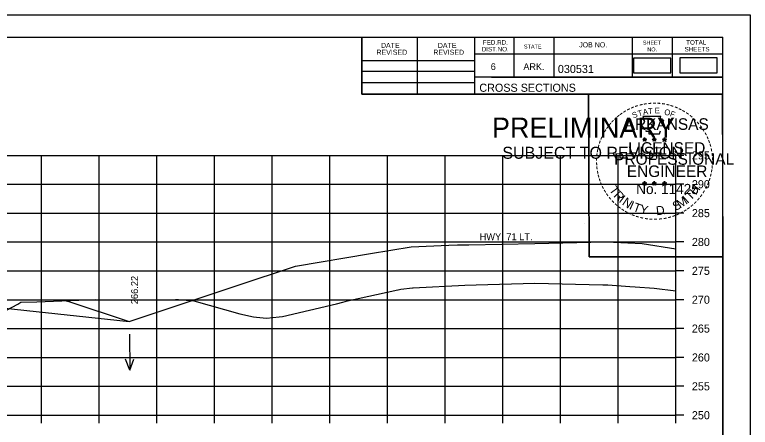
# Model space of a CAD drawing. Extents: x 285 to 4233, y -659 to 3710.
# Drawn here: x 4105.7 to 4233.3, y -224 to -152.6 of the extents above; entities that cross this region are included whole.
import ezdxf

# ---------------------------------------------------------------- set-up
doc = ezdxf.new("R2010")
doc.units = 0
for name, color, linetype in [('R_Axis', 7, 'Continuous'), ('R_Axis Annot', 7, 'Continuous'), ('R_Border', 7, 'Continuous'), ('R_Border PE', 7, 'Continuous'), ('R_Border Prem', 7, 'Continuous'), ('R_Exist Surface', 7, 'Continuous'), ('R_Fin Surface', 7, 'Continuous'), ('R_Grid', 7, 'Continuous'), ('R_No Plot', 7, 'Continuous'), ('R_Water', 7, 'Continuous'), ('R_Water Annot', 7, 'Continuous'), ('R_Xsect Elev', 7, 'Continuous')]:
    doc.layers.add(name, color=color, linetype=linetype)

msp = doc.modelspace()

# ---------------------------------------------------------------- linework, layer by layer
at = {"layer": 'R_Axis'}
for p, q in [((4220.38, -221.92), (4220.38, -176.92)), ((4221.78, -176.92), (4220.38, -176.92)), ((4221.78, -181.92), (4220.38, -181.92)), ((4221.78, -186.92), (4220.38, -186.92)), ((4221.78, -191.92), (4220.38, -191.92)), ((4221.78, -196.92), (4220.38, -196.92)), ((4221.78, -201.92), (4220.38, -201.92)), ((4221.78, -206.92), (4220.38, -206.92)), ((4221.78, -211.92), (4220.38, -211.92)), ((4221.78, -216.92), (4220.38, -216.92)), ((3920.38, -221.92), (4220.38, -221.92)), ((4110.38, -223.32), (4110.38, -221.92)), ((4120.38, -223.32), (4120.38, -221.92)), ((4130.38, -223.32), (4130.38, -221.92)), ((4140.38, -223.32), (4140.38, -221.92)), ((4150.38, -223.32), (4150.38, -221.92)), ((4160.38, -223.32), (4160.38, -221.92)), ((4170.38, -223.32), (4170.38, -221.92)), ((4180.38, -223.32), (4180.38, -221.92)), ((4190.38, -223.32), (4190.38, -221.92)), ((4200.38, -223.32), (4200.38, -221.92)), ((4210.38, -223.32), (4210.38, -221.92)), ((4220.38, -223.32), (4220.38, -221.92)), ((4221.78, -221.92), (4220.38, -221.92))]:
    msp.add_line(p, q, dxfattribs=at)
at = {"layer": 'R_Axis Annot'}
for points in [[(4213.07, -162.61), (4219.53, -162.61), (4219.53, -160.06), (4213.07, -160.06)], [(4221.11, -162.6), (4227.57, -162.6), (4227.57, -160.04), (4221.11, -160.04)]]:
    msp.add_lwpolyline(points, close=True, dxfattribs=at)
at = {"layer": 'R_Border'}
for p, q in [((3912.38, -156.46), (4228.56, -156.46)), ((4165.92, -166.34), (4165.92, -156.46)), ((4175.6, -166.34), (4175.6, -156.46)), ((4185.46, -156.46), (4185.46, -166.34)), ((4192.3, -156.46), (4192.3, -163.4)), ((4199.24, -156.46), (4199.24, -163.4)), ((4212.82, -156.46), (4212.82, -163.4)), ((4219.76, -156.46), (4219.76, -163.4)), ((4228.56, -361.92), (4228.56, -156.46)), ((4228.56, -159.4), (4185.46, -159.4)), ((4228.56, -159.38), (4228.56, -159.38)), ((4165.92, -160.48), (4185.46, -160.48)), ((4165.92, -162.34), (4185.46, -162.34)), ((4165.92, -164.28), (4185.46, -164.28)), ((4228.56, -163.4), (4185.46, -163.4)), ((4188.42, -163.4), (4228.56, -163.4)), ((4228.56, -166.34), (4165.92, -166.34))]:
    msp.add_line(p, q, dxfattribs=at)
at = {"layer": 'R_Border PE'}
for p, q in [((4214.65, -174.09), (4214.99, -174.2)), ((4214.65, -174.09), (4214.9, -174.13)), ((4214.65, -174.09), (4214.88, -174.21)), ((4214.78, -174.49), (4214.99, -174.2)), ((4214.78, -174.49), (4214.9, -174.25)), ((4214.78, -174.49), (4214.99, -174.28)), ((4214.99, -173.83), (4214.95, -174.08)), ((4214.99, -174.2), (4214.99, -173.83)), ((4214.99, -173.83), (4215.04, -174.08)), ((4215.34, -174.09), (4214.99, -174.2)), ((4215.21, -174.49), (4214.99, -174.2)), ((4215.21, -174.49), (4214.99, -174.28)), ((4215.34, -174.09), (4215.06, -174.13)), ((4215.21, -174.49), (4215.07, -174.2)), ((4215.34, -174.09), (4215.14, -174.19)), ((4216.32, -174.09), (4216.66, -174.2)), ((4216.32, -174.09), (4216.57, -174.13)), ((4216.32, -174.09), (4216.55, -174.21)), ((4216.45, -174.49), (4216.66, -174.2)), ((4216.45, -174.49), (4216.57, -174.25)), ((4216.45, -174.49), (4216.66, -174.28)), ((4216.66, -173.83), (4216.62, -174.08)), ((4216.66, -174.2), (4216.66, -173.83)), ((4216.66, -173.83), (4216.71, -174.08)), ((4217.01, -174.09), (4216.66, -174.2)), ((4216.88, -174.49), (4216.66, -174.2)), ((4216.88, -174.49), (4216.66, -174.28)), ((4217.01, -174.09), (4216.73, -174.13)), ((4216.88, -174.49), (4216.74, -174.2)), ((4217.01, -174.09), (4216.81, -174.19)), ((4218.08, -174.1), (4218.43, -174.21)), ((4218.08, -174.1), (4218.33, -174.14)), ((4218.08, -174.1), (4218.32, -174.22)), ((4218.21, -174.51), (4218.43, -174.21)), ((4218.21, -174.51), (4218.34, -174.26)), ((4218.21, -174.51), (4218.43, -174.29)), ((4218.43, -173.84), (4218.39, -174.1)), ((4218.43, -174.21), (4218.43, -173.84)), ((4218.43, -173.84), (4218.48, -174.09)), ((4218.78, -174.1), (4218.43, -174.21)), ((4218.64, -174.51), (4218.43, -174.21)), ((4218.64, -174.51), (4218.43, -174.29)), ((4218.78, -174.1), (4218.49, -174.15)), ((4218.64, -174.51), (4218.5, -174.21)), ((4218.78, -174.1), (4218.57, -174.2)), ((4214.64, -181.66), (4214.99, -181.77)), ((4214.64, -181.66), (4214.89, -181.7)), ((4214.64, -181.66), (4214.88, -181.78)), ((4214.77, -182.07), (4214.99, -181.77)), ((4214.77, -182.07), (4214.9, -181.82)), ((4214.77, -182.07), (4214.99, -181.85)), ((4214.99, -181.4), (4214.95, -181.66)), ((4214.99, -181.77), (4214.99, -181.4)), ((4214.99, -181.4), (4215.04, -181.65)), ((4215.34, -181.66), (4214.99, -181.77)), ((4215.2, -182.07), (4214.99, -181.77)), ((4215.2, -182.07), (4214.99, -181.85)), ((4215.34, -181.66), (4215.05, -181.71)), ((4215.2, -182.07), (4215.07, -181.78)), ((4215.34, -181.66), (4215.13, -181.76)), ((4216.31, -181.66), (4216.66, -181.77)), ((4216.31, -181.66), (4216.56, -181.7)), ((4216.31, -181.66), (4216.55, -181.78)), ((4216.44, -182.07), (4216.66, -181.77)), ((4216.44, -182.07), (4216.57, -181.82)), ((4216.44, -182.07), (4216.66, -181.85)), ((4216.66, -181.4), (4216.62, -181.66)), ((4216.66, -181.77), (4216.66, -181.4)), ((4216.66, -181.4), (4216.71, -181.65)), ((4217.01, -181.66), (4216.66, -181.77)), ((4216.87, -182.07), (4216.66, -181.77)), ((4216.87, -182.07), (4216.66, -181.85)), ((4217.01, -181.66), (4216.72, -181.71)), ((4216.87, -182.07), (4216.74, -181.78)), ((4217.01, -181.66), (4216.8, -181.76)), ((4218.08, -181.67), (4218.43, -181.78)), ((4218.08, -181.67), (4218.33, -181.71)), ((4218.08, -181.67), (4218.31, -181.79)), ((4218.21, -182.08), (4218.43, -181.78)), ((4218.21, -182.08), (4218.34, -181.83)), ((4218.21, -182.08), (4218.42, -181.86)), ((4218.43, -181.41), (4218.39, -181.67)), ((4218.64, -182.08), (4218.42, -181.86)), ((4218.43, -181.78), (4218.43, -181.41)), ((4218.43, -181.41), (4218.48, -181.66)), ((4218.77, -181.67), (4218.43, -181.78)), ((4218.64, -182.08), (4218.43, -181.78)), ((4218.77, -181.67), (4218.49, -181.72)), ((4218.64, -182.08), (4218.5, -181.79)), ((4218.77, -181.67), (4218.57, -181.77))]:
    msp.add_line(p, q, dxfattribs=at)
for points in [[(4214.69, -170.21), (4214.96, -171.03)], [(4218.2, -171.13), (4218.34, -170.85), (4217.65, -170.87), (4217.8, -170.21), (4214.69, -170.21)], [(4215.18, -172.63), (4215.18, -172.72), (4215.74, -172.74), (4215.69, -173.21), (4217.56, -173.21), (4217.76, -172.67)], [(4214.99, -173.83), (4215.21, -174.49), (4214.65, -174.09), (4215.34, -174.09), (4214.78, -174.49), (4214.99, -173.83)], [(4216.66, -173.83), (4216.88, -174.49), (4216.32, -174.09), (4217.01, -174.09), (4216.45, -174.49), (4216.66, -173.83)], [(4218.43, -173.84), (4218.64, -174.51), (4218.08, -174.1), (4218.78, -174.1), (4218.21, -174.51), (4218.43, -173.84)], [(4214.99, -181.4), (4215.2, -182.07), (4214.64, -181.66), (4215.34, -181.66), (4214.77, -182.07), (4214.99, -181.4)], [(4216.66, -181.4), (4216.87, -182.07), (4216.31, -181.66), (4217.01, -181.66), (4216.44, -182.07), (4216.66, -181.4)], [(4218.43, -181.41), (4218.64, -182.08), (4218.08, -181.67), (4218.77, -181.67), (4218.21, -182.08), (4218.43, -181.41)]]:
    msp.add_lwpolyline(points, dxfattribs=at)
for centre, radius in [((4214.99, -174.2), 0.172), ((4214.99, -174.2), 0.145), ((4214.99, -174.2), 0.116), ((4214.99, -174.2), 0.0991), ((4214.99, -174.2), 0.0747), ((4214.99, -174.2), 0.0495), ((4214.99, -174.2), 0.0296), ((4216.66, -174.2), 0.172), ((4216.66, -174.2), 0.145), ((4216.66, -174.2), 0.116), ((4216.66, -174.2), 0.0991), ((4216.66, -174.2), 0.0747), ((4216.66, -174.2), 0.0495), ((4216.66, -174.2), 0.0296), ((4218.43, -174.21), 0.172), ((4218.43, -174.21), 0.145), ((4218.43, -174.21), 0.116), ((4218.43, -174.21), 0.0991), ((4218.43, -174.21), 0.0747), ((4218.43, -174.21), 0.0495), ((4218.43, -174.21), 0.0296), ((4214.99, -181.77), 0.172), ((4214.99, -181.77), 0.145), ((4214.99, -181.77), 0.116), ((4214.99, -181.77), 0.0991), ((4214.99, -181.77), 0.0747), ((4214.99, -181.77), 0.0495), ((4214.99, -181.77), 0.0296), ((4216.66, -181.77), 0.172), ((4216.66, -181.77), 0.145), ((4216.66, -181.77), 0.116), ((4216.66, -181.77), 0.0991), ((4216.66, -181.77), 0.0747), ((4216.66, -181.77), 0.0495), ((4216.66, -181.77), 0.0296), ((4218.43, -181.78), 0.172), ((4218.43, -181.78), 0.145), ((4218.43, -181.78), 0.116), ((4218.43, -181.78), 0.0991), ((4218.43, -181.78), 0.0747), ((4218.43, -181.78), 0.0495), ((4218.43, -181.78), 0.0296)]:
    msp.add_circle(centre, radius, dxfattribs=at)
at = {"layer": 'R_Exist Surface'}
msp.add_lwpolyline([(4099.44, -206.25), (4106.3, -202.7), (4106.79, -202.37), (4109.59, -202.31), (4119.74, -201.86), (4125.49, -201.96), (4133.6, -201.87), (4134.07, -201.88), (4134.16, -201.9), (4136.8, -202.12), (4144.76, -204.37), (4147.18, -204.91), (4147.66, -204.97), (4149.39, -205.13), (4151.58, -204.89), (4152.2, -204.83), (4161.52, -202.61), (4162.65, -202.32), (4163.43, -202.12), (4172.18, -200.22), (4172.22, -200.22), (4172.69, -200.07), (4174.73, -199.87), (4174.76, -199.87), (4174.86, -199.86), (4183.82, -199.39), (4185.8, -199.34), (4195.93, -199.08), (4207.76, -199.32), (4208.38, -199.33), (4208.59, -199.35), (4212.41, -199.61), (4213.34, -199.69), (4216.63, -199.94), (4220.38, -200.39)], dxfattribs=at)
at = {"layer": 'R_Fin Surface'}
for points in [[(4114.65, -202.09), (4115.1, -202.23), (4125.57, -205.7), (4144.14, -199.53), (4154.45, -196.09), (4167.42, -193.94), (4174.49, -192.76), (4181.03, -192.5), (4182.51, -192.44), (4184.22, -192.41), (4184.51, -192.4), (4195.95, -192.17), (4205.67, -191.98), (4208.56, -191.92), (4209.57, -191.96), (4214.57, -192.16), (4220.38, -193.13)], [(4038.56, -208.11), (4060.38, -200.84), (4070.38, -200.64), (4080.38, -200.84), (4125.57, -205.7)]]:
    msp.add_lwpolyline(points, dxfattribs=at)
at = {"layer": 'R_Grid'}
for p, q in [((3920.38, -176.92), (4220.38, -176.92)), ((4110.38, -221.92), (4110.38, -176.92)), ((4120.38, -221.92), (4120.38, -176.92)), ((4130.38, -221.92), (4130.38, -176.92)), ((4140.38, -221.92), (4140.38, -176.92)), ((4150.38, -221.92), (4150.38, -176.92)), ((4160.38, -221.92), (4160.38, -176.92)), ((4170.38, -221.92), (4170.38, -176.92)), ((4180.38, -221.92), (4180.38, -176.92)), ((4190.38, -221.92), (4190.38, -176.92)), ((4200.38, -221.92), (4200.38, -176.92)), ((4210.38, -221.92), (4210.38, -176.92)), ((4220.38, -221.92), (4220.38, -176.92)), ((3920.38, -181.92), (4220.38, -181.92)), ((3920.38, -186.92), (4220.38, -186.92)), ((3920.38, -191.92), (4220.38, -191.92)), ((3920.38, -196.92), (4220.38, -196.92)), ((3920.38, -201.92), (4220.38, -201.92)), ((3920.38, -206.92), (4220.38, -206.92)), ((3920.38, -211.92), (4220.38, -211.92)), ((3920.38, -216.92), (4220.38, -216.92)), ((3920.38, -221.92), (4220.38, -221.92))]:
    msp.add_line(p, q, dxfattribs=at)
at = {"layer": 'R_No Plot'}
for p, q in [((3899.98, -152.57), (4233.31, -152.57)), ((4204.59, -188.8), (4204.59, -188.8))]:
    msp.add_line(p, q, dxfattribs=at)
for points in [[(3899.97, -152.57), (4233.31, -152.57), (4233.31, -365.9), (3899.97, -365.9)], [(4146.3, -156.46), (4165.92, -156.46), (4165.92, -166.34), (4182.03, -166.34), (4205.23, -166.34), (4205.35, -194.5), (4228.56, -194.5), (4228.56, -361.92), (3912.38, -361.92), (3912.38, -156.46)], [(4205.23, -166.34), (4228.44, -166.34), (4228.56, -194.5), (4205.35, -194.5)]]:
    msp.add_lwpolyline(points, close=True, dxfattribs=at)
at = {"layer": 'R_Water Annot'}
for p, q in [((4125.66, -207.86), (4125.68, -214.15)), ((4125.68, -214.15), (4124.98, -212.23)), ((4125.68, -214.15), (4126.38, -212.22))]:
    msp.add_line(p, q, dxfattribs=at)

# ---------------------------------------------------------------- texts
at = {"layer": 'R_Axis Annot'}
for s, p in [('295', (4223.18, -177.62)), ('290', (4223.18, -182.62)), ('285', (4223.18, -187.62)), ('280', (4223.18, -192.62)), ('275', (4223.18, -197.62)), ('270', (4223.18, -202.62)), ('265', (4223.18, -207.62)), ('260', (4223.18, -212.62)), ('255', (4223.18, -217.62)), ('250', (4223.18, -222.62))]:
    msp.add_text(s, height=1.4, dxfattribs=at).set_placement(p)
at = {"layer": 'R_Border'}
for s, height, p in [('DATE', 0.879, (4169.26, -158.32)), ('DATE', 0.879, (4179.12, -158.32)), ('DIST.NO.', 0.782, (4186.74, -158.92)), ('FED.RD.', 0.782, (4186.94, -157.74)), ('STATE', 0.684, (4194.06, -158.42)), ('JOB NO.', 0.879, (4203.64, -158.22)), ('SHEET', 0.684, (4214.68, -157.74)), ('SHEETS', 0.782, (4221.92, -158.92)), ('TOTAL', 0.782, (4222.2, -157.74)), ('REVISED', 0.879, (4168.48, -159.5)), ('REVISED', 0.879, (4178.34, -159.5)), ('NO.', 0.684, (4215.46, -158.92)), ('6', 1.17, (4188.3, -162.14)), ('ARK.', 1.172, (4193.96, -162.14)), ('030531', 1.4, (4199.94, -162.66)), ('CROSS SECTIONS', 1.4, (4186.32, -165.91))]:
    msp.add_text(s, height=height, rotation=360, dxfattribs=at).set_placement(p)
at = {"layer": 'R_Border PE'}
for s, height, rotation, p in [('-', 1.6, 19.1761, (4213.43, -169.08)), ('-', 1.6, 13.6301, (4214.18, -168.84)), ('-', 1.6, 10.2193, (4214.86, -168.68)), ('-', 1.6, 5.8968, (4215.59, -168.57)), ('-', 1.6, 0.1862, (4216.36, -168.5)), ('-', 1.6, 357.743, (4217.09, -168.51)), ('-', 1.6, 352.1617, (4217.83, -168.56)), ('-', 1.6, 347.2049, (4218.55, -168.68)), ('-', 1.6, 342.3362, (4219.18, -168.83)), ('-', 1.6, 36.2317, (4210.99, -170.43)), ('-', 1.6, 34.0636, (4211.57, -170.04)), ('-', 1.6, 28.7918, (4212.17, -169.67)), ('-', 1.6, 24.3072, (4212.8, -169.35)), ('S', 1, 21.594, (4213.04, -170.53)), ('T', 1, 16.4036, (4213.96, -170.2)), ('A', 1, 11.2132, (4214.78, -169.95)), ('T', 1, 6.0228, (4215.63, -169.78)), ('E', 1, 0.8323, (4216.74, -169.67)), ('O', 1, 350.4515, (4218.34, -169.88)), ('F', 1, 340.0707, (4219.29, -170.11)), ('-', 1.6, 337.8551, (4219.92, -169.06)), ('-', 1.6, 334.1211, (4220.55, -169.33)), ('-', 1.6, 329.6409, (4221.13, -169.61)), ('-', 1.6, 325.8627, (4221.77, -169.97)), ('-', 1.6, 48.423, (4209.64, -171.7)), ('-', 1.6, 42.9622, (4210.08, -171.23)), ('-', 1.6, 38.9507, (4210.52, -170.81)), ('ARKANSAS', 2, 360, (4211.54, -172.5)), ('-', 1.6, 320.5297, (4222.38, -170.4)), ('-', 1.6, 315.5786, (4222.98, -170.89)), ('-', 1.6, 54.2325, (4208.82, -172.76)), ('-', 1.6, 50.6142, (4209.23, -172.19)), ('-', 1.6, 309.8797, (4223.55, -171.44)), ('-', 1.6, 306.6522, (4224.08, -172.04)), ('-', 1.6, 62.8713, (4208.18, -173.9)), ('-', 1.6, 58.0706, (4208.49, -173.28)), ('-', 1.4, 303.6753, (4224.56, -172.61)), ('-', 1.6, 299.6684, (4224.88, -173.21)), ('-', 1.6, 72.3945, (4207.7, -175.14)), ('-', 1.6, 67.7743, (4207.92, -174.51)), ('LICENSED', 2, 360, (4212.14, -176.64)), ('DWB', 0.01, 360, (4214.98, -174.2)), ('DWB', 0.01, 360, (4216.65, -174.2)), ('DWB', 0.01, 360, (4218.42, -174.21)), ('-', 1.6, 294.6628, (4225.2, -173.82)), ('-', 1.6, 290.5728, (4225.46, -174.4)), ('-', 1.6, 81.2013, (4207.37, -176.57)), ('-', 1.6, 75.461, (4207.51, -175.85)), ('-', 1.6, 285.1233, (4225.7, -174.98)), ('-', 1.6, 280.5493, (4225.9, -175.72)), ('-', 1.6, 85.1863, (4207.3, -177.26)), ('PROFESSIONAL', 2, 360, (4209.71, -178.55)), ('-', 1.6, 276.5962, (4226.06, -176.49)), ('-', 1.6, 274.3301, (4226.12, -177.21)), ('-', 1.6, 94.1959, (4207.31, -178.68)), ('-', 1.6, 89.0622, (4207.27, -177.96)), ('-', 1.6, 269.9407, (4226.15, -177.85)), ('-', 1.6, 98.9479, (4207.38, -179.35)), ('-', 1.6, 101.7149, (4207.52, -180.08)), ('ENGINEER', 2, 360, (4211.9, -180.67)), ('-', 1.6, 260.9953, (4226.06, -179.17)), ('-', 1.6, 263.5172, (4226.13, -178.51)), ('-', 1.6, 105.4578, (4207.68, -180.68)), ('-', 1.6, 109.0874, (4207.89, -181.31)), ('-', 1.6, 252.8681, (4225.77, -180.56)), ('-', 1.6, 255.7626, (4225.95, -179.84)), ('-', 1.6, 114.0643, (4208.15, -181.91)), ('-', 1.6, 115.7289, (4208.45, -182.52)), ('T', 1.54, 306.0406, (4208.75, -182.93)), ('No. 11425', 1.757, 360, (4213.53, -183.62)), ('DWB', 0.01, 360, (4214.98, -181.77)), ('DWB', 0.01, 360, (4216.65, -181.77)), ('DWB', 0.01, 360, (4218.41, -181.78)), ('H', 1.54, 54.6088, (4223.87, -183.9)), ('-', 1.6, 244.6197, (4225.29, -181.87)), ('-', 1.6, 247.8887, (4225.55, -181.24)), ('-', 1.6, 120.4471, (4208.81, -183.11)), ('-', 1.6, 125.8934, (4209.21, -183.67)), ('R', 1.54, 314.005, (4209.51, -183.98)), ('T', 1.54, 46.6444, (4222.98, -184.84)), ('-', 1.6, 233.8452, (4224.49, -183.27)), ('-', 1.6, 239.0712, (4224.89, -182.62)), ('-', 1.6, 130.7181, (4209.67, -184.22)), ('-', 1.6, 134.2238, (4210.19, -184.77)), ('I', 1.54, 321.9694, (4210.41, -184.91)), ('N', 1.54, 326.5002, (4210.98, -185.38)), ('I', 1.54, 335.3603, (4212.19, -186.17)), ('S', 1.54, 26.9312, (4220.3, -186.57)), ('M', 1.54, 32.6563, (4221.13, -186.16)), ('I', 1.54, 42.1136, (4222.42, -185.32)), ('-', 1.6, 225.7653, (4223.58, -184.4)), ('-', 1.6, 231.2538, (4224.06, -183.84)), ('-', 1.6, 138.9338, (4210.72, -185.23)), ('-', 1.6, 144.6463, (4211.27, -185.64)), ('-', 1.6, 148.0898, (4211.83, -186.01)), ('T', 1.54, 339.8912, (4212.85, -186.5)), ('Y', 1.54, 347.8556, (4214.07, -186.94)), ('D', 1.54, 6.3969, (4217.05, -187.3)), ('-', 1.6, 215.7363, (4222.51, -185.38)), ('-', 1.6, 221.0851, (4223.06, -184.91)), ('-', 1.6, 151.5704, (4212.41, -186.33)), ('-', 1.6, 154.6002, (4212.93, -186.58)), ('-', 1.6, 158.5612, (4213.56, -186.83)), ('-', 1.6, 162.7983, (4214.24, -187.05)), ('.', 1.54, 13.7642, (4218.24, -187.17)), ('-', 1.6, 195.4743, (4219.5, -186.95)), ('-', 1.6, 200.7184, (4220.17, -186.71)), ('-', 1.6, 204.2516, (4220.79, -186.43)), ('-', 1.6, 207.3568, (4221.42, -186.11)), ('-', 1.6, 212.2491, (4221.98, -185.77)), ('-', 1.6, 167.5555, (4214.96, -187.21)), ('-', 1.6, 173.1155, (4215.73, -187.32)), ('-', 1.6, 176.5183, (4216.48, -187.37)), ('-', 1.6, 181.5918, (4217.22, -187.36)), ('-', 1.6, 185.8167, (4218.03, -187.28)), ('-', 1.6, 191.2858, (4218.77, -187.15))]:
    msp.add_text(s, height=height, rotation=rotation, dxfattribs=at).set_placement(p)
at = {"layer": 'R_Border Prem'}
for s, height, p in [('PRELIMINARY', 3.5, (4188.51, -173.88)), ('DWB', 0.01, (4189.26, -172.03)), ('SUBJECT TO REVISION', 2.0751, (4190.32, -177.51))]:
    msp.add_text(s, height=height, rotation=360, dxfattribs=at).set_placement(p)
at = {"layer": 'R_Water'}
msp.add_text('HWY. 71 LT.', height=1.2, dxfattribs=at).set_placement((4186.37, -191.61))
at = {"layer": 'R_Xsect Elev'}
msp.add_text('266.22', height=1.2, rotation=90, dxfattribs=at).set_placement((4127.12, -202.7))

doc.saveas('drawing.dxf')
